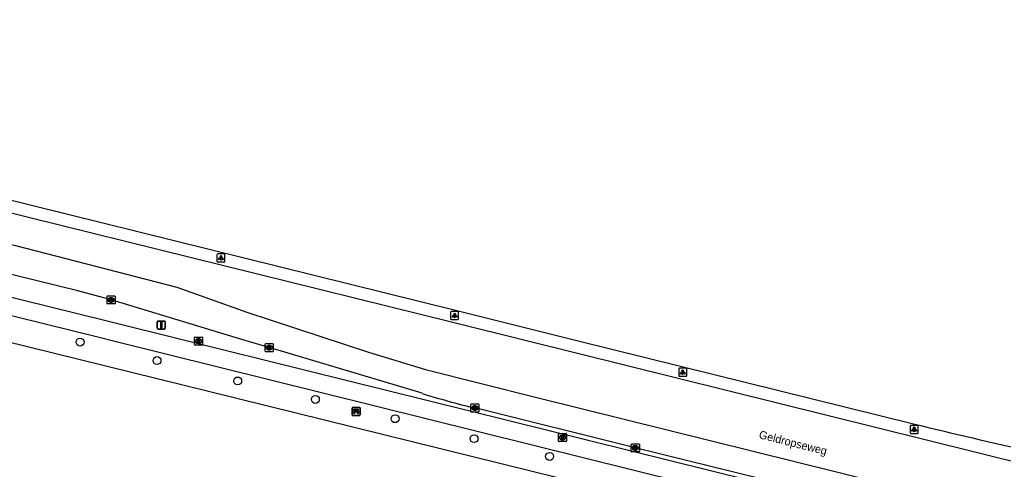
# Model space of a CAD drawing. Extents: x 162074 to 163034, y 381824 to 382557.
# Drawn here: x 162851.4 to 162973.2, y 382484.1 to 382539.8 of the extents above; entities that cross this region are included whole.
import ezdxf

# ---------------------------------------------------------------- set-up
doc = ezdxf.new("R2010")
doc.units = 0
for name, color, linetype in [('IMGEO_Bank', 7, 'Continuous'), ('IMGEO_Boom', 7, 'Continuous'), ('IMGEO_Fietspad_gesloten', 7, 'Continuous'), ('IMGEO_Kolk', 7, 'Continuous'), ('IMGEO_Lichtpunt', 7, 'Continuous'), ('IMGEO_Openbare_ruimte_label', 7, 'Continuous'), ('IMGEO_OVBaan_gesloten', 7, 'Continuous'), ('IMGEO_Rijbaan_lokaal_gesloten', 7, 'Continuous'), ('IMGEO_Rioolput', 7, 'Continuous'), ('IMGEO_Verkeersbordpaal', 7, 'Continuous'), ('IMGEO_Voetpad_open', 7, 'Continuous')]:
    doc.layers.add(name, color=color, linetype=linetype)

msp = doc.modelspace()

# ---------------------------------------------------------------- linework, layer by layer
at = {"layer": 'IMGEO_Bank'}
for p, q in [((162892.55, 382490.81), (162892.55, 382491.65)), ((162892.55, 382491.65), (162892.55, 382490.81)), ((162892.63, 382491.74), (162893.47, 382491.74)), ((162893.47, 382491.74), (162892.63, 382491.74)), ((162892.86, 382491.24), (162892.86, 382491.35)), ((162893.25, 382491.14), (162892.86, 382491.14)), ((162892.9, 382491.35), (162892.9, 382491.24)), ((162893.19, 382491.36), (162892.91, 382491.36)), ((162892.91, 382491.24), (162893.19, 382491.24)), ((162893.2, 382491.24), (162893.2, 382491.35)), ((162893.24, 382491.35), (162893.24, 382491.24)), ((162893.55, 382491.66), (162893.55, 382490.82)), ((162893.55, 382490.82), (162893.55, 382491.66)), ((162893.48, 382490.74), (162892.64, 382490.74)), ((162892.64, 382490.74), (162893.48, 382490.74))]:
    msp.add_line(p, q, dxfattribs=at)
for points in [[(162892.8, 382491.14), (162892.66, 382491.14), (162892.77, 382491.24), (162892.85, 382491.24)], [(162892.85, 382491.36), (162892.77, 382491.36), (162892.77, 382491.52), (162893.33, 382491.52), (162893.33, 382491.36), (162893.25, 382491.36)], [(162892.85, 382491.13), (162892.85, 382490.92), (162892.81, 382490.92), (162892.81, 382491.13)], [(162893.25, 382491.24), (162893.33, 382491.24), (162893.44, 382491.14), (162893.31, 382491.14)], [(162893.3, 382491.13), (162893.3, 382490.92), (162893.26, 382490.92), (162893.26, 382491.13)]]:
    msp.add_lwpolyline(points, dxfattribs=at)
for centre, radius, start, end in [((162892.63, 382491.66), 0.0779, 92.4484, 184.2845), ((162892.63, 382491.66), 0.0779, 92.4484, 184.2845), ((162892.8, 382491.13), 0.00671, 2.8957, 87.1043), ((162892.85, 382491.35), 0.00671, 2.8957, 87.1043), ((162892.85, 382491.24), 0.00671, 272.8957, 357.1043), ((162892.86, 382491.13), 0.00671, 92.8957, 177.1043), ((162892.91, 382491.35), 0.00671, 92.8957, 177.1043), ((162892.91, 382491.24), 0.00671, 182.8957, 267.1043), ((162893.19, 382491.35), 0.00671, 2.8957, 87.1043), ((162893.19, 382491.24), 0.00671, 272.8957, 357.1043), ((162893.25, 382491.35), 0.00671, 92.8957, 177.1043), ((162893.25, 382491.24), 0.00671, 182.8957, 267.1043), ((162893.25, 382491.13), 0.00671, 2.8957, 87.1043), ((162893.31, 382491.13), 0.00671, 92.8957, 177.1043), ((162893.47, 382491.66), 0.0779, 2.4484, 94.2845), ((162893.47, 382491.66), 0.0779, 2.4484, 94.2845), ((162892.63, 382490.82), 0.0779, 182.4484, 274.2845), ((162892.63, 382490.82), 0.0779, 182.4484, 274.2845), ((162893.47, 382490.82), 0.0779, 272.4484, 4.2845), ((162893.47, 382490.82), 0.0779, 272.4484, 4.2845)]:
    msp.add_arc(centre, radius, start, end, dxfattribs=at)
at = {"layer": 'IMGEO_Boom'}
for centre in [(162858.87, 382499.83), (162868.4, 382497.54), (162878.39, 382495.01), (162888.01, 382492.72), (162897.88, 382490.33), (162907.66, 382487.86), (162917.02, 382485.66)]:
    msp.add_circle(centre, 0.489, dxfattribs=at)
at = {"layer": 'IMGEO_Fietspad_gesloten'}
for points in [[(162966.9, 382476.42), (162872, 382500), (162862.04, 382502.47), (162788.84, 382520.57), (162745.81, 382531.21)], [(162746.61, 382528.78), (162788.34, 382518.46), (162861.41, 382500.4), (162863.01, 382500), (162966.21, 382474.32)]]:
    msp.add_lwpolyline(points, dxfattribs=at)
at = {"layer": 'IMGEO_Kolk'}
for p, q in [((162862.21, 382504.62), (162862.21, 382505.47)), ((162862.28, 382505.55), (162863.13, 382505.55)), ((162863.13, 382504.55), (162862.28, 382504.55)), ((162862.69, 382505.33), (162862.72, 382505.33)), ((162862.72, 382504.77), (162862.69, 382504.77)), ((162863.21, 382505.47), (162863.21, 382504.62)), ((162881.8, 382498.71), (162881.8, 382499.57)), ((162881.87, 382499.64), (162882.72, 382499.64)), ((162882.8, 382499.57), (162882.8, 382498.71)), ((162882.72, 382498.64), (162881.87, 382498.64)), ((162882.28, 382499.42), (162882.31, 382499.42)), ((162882.31, 382498.86), (162882.28, 382498.86)), ((162907.27, 382491.23), (162907.27, 382492.09)), ((162907.34, 382492.16), (162908.19, 382492.16)), ((162908.19, 382491.16), (162907.34, 382491.16)), ((162907.78, 382491.38), (162907.75, 382491.38)), ((162907.76, 382491.94), (162907.78, 382491.94)), ((162908.27, 382492.09), (162908.27, 382491.23)), ((162927.14, 382486.28), (162927.14, 382487.14)), ((162927.21, 382487.21), (162928.06, 382487.21)), ((162928.06, 382486.21), (162927.21, 382486.21)), ((162927.65, 382486.43), (162927.62, 382486.43)), ((162927.63, 382486.99), (162927.65, 382486.99)), ((162928.14, 382487.14), (162928.14, 382486.28))]:
    msp.add_line(p, q, dxfattribs=at)
for points in [[(162862.21, 382504.62), (162862.21, 382505.47)], [(162862.28, 382505.55), (162863.13, 382505.55)], [(162863.13, 382504.55), (162862.28, 382504.55)], [(162862.53, 382505.25), (162862.65, 382505.25), (162862.65, 382505.1), (162862.78, 382505.25), (162862.94, 382505.25), (162862.8, 382505.1), (162862.95, 382504.85), (162862.8, 382504.85), (162862.71, 382505.01), (162862.65, 382504.95), (162862.65, 382504.85), (162862.53, 382504.85), (162862.53, 382505.25)], [(162863.21, 382505.47), (162863.21, 382504.62)], [(162881.8, 382498.71), (162881.8, 382499.57)], [(162881.87, 382499.64), (162882.72, 382499.64)], [(162882.8, 382499.57), (162882.8, 382498.71)], [(162882.72, 382498.64), (162881.87, 382498.64)], [(162882.12, 382499.34), (162882.24, 382499.34), (162882.24, 382499.19), (162882.37, 382499.34), (162882.53, 382499.34), (162882.39, 382499.19), (162882.54, 382498.94), (162882.39, 382498.94), (162882.3, 382499.11), (162882.24, 382499.04), (162882.24, 382498.94), (162882.12, 382498.94), (162882.12, 382499.34)], [(162907.27, 382491.23), (162907.27, 382492.09)], [(162907.34, 382492.16), (162908.19, 382492.16)], [(162908.19, 382491.16), (162907.34, 382491.16)], [(162907.59, 382491.86), (162907.71, 382491.86), (162907.71, 382491.71), (162907.84, 382491.86), (162908.01, 382491.86), (162907.86, 382491.71), (162908.01, 382491.46), (162907.86, 382491.46), (162907.78, 382491.63), (162907.71, 382491.56), (162907.71, 382491.46), (162907.59, 382491.46), (162907.59, 382491.86)], [(162908.27, 382492.09), (162908.27, 382491.23)], [(162927.14, 382486.28), (162927.14, 382487.14)], [(162927.21, 382487.21), (162928.06, 382487.21)], [(162928.06, 382486.21), (162927.21, 382486.21)], [(162927.46, 382486.91), (162927.58, 382486.91), (162927.58, 382486.76), (162927.71, 382486.91), (162927.88, 382486.91), (162927.73, 382486.76), (162927.88, 382486.51), (162927.73, 382486.51), (162927.65, 382486.68), (162927.58, 382486.61), (162927.58, 382486.51), (162927.46, 382486.51), (162927.46, 382486.91)], [(162928.14, 382487.14), (162928.14, 382486.28)]]:
    msp.add_lwpolyline(points, dxfattribs=at)
for centre, start, end in [((162862.28, 382505.47), 91.552, 178.448), ((162862.28, 382505.47), 91.552, 178.448), ((162862.28, 382504.62), 181.552, 268.448), ((162862.28, 382504.62), 181.552, 268.448), ((162863.13, 382505.47), 1.552, 88.448), ((162863.13, 382505.47), 1.552, 88.448), ((162863.13, 382504.62), 271.552, 358.448), ((162863.13, 382504.62), 271.552, 358.448), ((162881.87, 382499.57), 91.552, 178.448), ((162881.87, 382499.57), 91.552, 178.448), ((162882.72, 382499.57), 1.552, 88.448), ((162882.72, 382499.57), 1.552, 88.448), ((162881.87, 382498.72), 181.552, 268.448), ((162881.87, 382498.72), 181.552, 268.448), ((162882.72, 382498.72), 271.552, 358.448), ((162882.72, 382498.72), 271.552, 358.448), ((162907.34, 382492.09), 91.552, 178.448), ((162907.34, 382492.09), 91.552, 178.448), ((162907.34, 382491.24), 181.552, 268.448), ((162907.34, 382491.24), 181.552, 268.448), ((162908.19, 382492.09), 1.552, 88.448), ((162908.19, 382492.09), 1.552, 88.448), ((162908.19, 382491.24), 271.552, 358.448), ((162908.19, 382491.24), 271.552, 358.448), ((162927.21, 382487.14), 91.552, 178.448), ((162927.21, 382487.14), 91.552, 178.448), ((162927.21, 382486.29), 181.552, 268.448), ((162927.21, 382486.29), 181.552, 268.448), ((162928.06, 382487.14), 1.552, 88.448), ((162928.06, 382487.14), 1.552, 88.448), ((162928.06, 382486.29), 271.552, 358.448), ((162928.06, 382486.29), 271.552, 358.448)]:
    msp.add_arc(centre, 0.0765, start, end, dxfattribs=at)
for centre, major_axis, ratio, start_param, end_param in [((162862.69, 382505.05), (-0.387, 0.002), 0.722429, 4.712389, 7.853982), ((162862.72, 382505.05), (-0.39, 0.002), 0.717154, 1.570796, 4.712389), ((162882.28, 382499.14), (-0.387, 0.002), 0.722429, 4.712389, 7.853982), ((162882.31, 382499.14), (-0.39, 0.002), 0.717154, 1.570796, 4.712389), ((162907.75, 382491.66), (-0.387, 0.002), 0.722429, 4.712389, 7.853982), ((162907.78, 382491.66), (-0.39, 0.002), 0.717154, 1.570796, 4.712389), ((162927.62, 382486.71), (-0.387, 0.002), 0.722429, 4.712389, 7.853982), ((162927.65, 382486.71), (-0.39, 0.002), 0.717154, 1.570796, 4.712389)]:
    msp.add_ellipse(centre, major_axis=major_axis, ratio=ratio, start_param=start_param, end_param=end_param, dxfattribs=at)
at = {"layer": 'IMGEO_Lichtpunt'}
for p, q in [((162875.81, 382510.66), (162875.81, 382509.86)), ((162875.81, 382510.66), (162875.81, 382509.86)), ((162876.72, 382510.76), (162875.91, 382510.76)), ((162876.72, 382510.76), (162875.91, 382510.76)), ((162876.81, 382509.86), (162876.81, 382510.66)), ((162876.81, 382509.86), (162876.81, 382510.66)), ((162875.91, 382509.76), (162876.72, 382509.76)), ((162875.91, 382509.76), (162876.72, 382509.76)), ((162904.76, 382503.52), (162904.76, 382502.72)), ((162904.76, 382503.52), (162904.76, 382502.72)), ((162905.66, 382503.62), (162904.85, 382503.62)), ((162905.66, 382503.62), (162904.85, 382503.62)), ((162905.75, 382502.72), (162905.75, 382503.52)), ((162905.75, 382502.72), (162905.75, 382503.52)), ((162904.85, 382502.62), (162905.66, 382502.62)), ((162904.85, 382502.62), (162905.66, 382502.62)), ((162933.01, 382496.49), (162933.01, 382495.69)), ((162933.01, 382496.49), (162933.01, 382495.69)), ((162933.92, 382496.59), (162933.11, 382496.59)), ((162933.92, 382496.59), (162933.11, 382496.59)), ((162934.01, 382495.69), (162934.01, 382496.49)), ((162934.01, 382495.69), (162934.01, 382496.49)), ((162933.11, 382495.59), (162933.92, 382495.59)), ((162933.11, 382495.59), (162933.92, 382495.59)), ((162961.68, 382489.41), (162961.68, 382488.61)), ((162961.68, 382489.41), (162961.68, 382488.61)), ((162962.58, 382489.51), (162961.77, 382489.51)), ((162962.58, 382489.51), (162961.77, 382489.51)), ((162962.67, 382488.61), (162962.67, 382489.41)), ((162962.67, 382488.61), (162962.67, 382489.41)), ((162961.77, 382488.51), (162962.58, 382488.51)), ((162961.77, 382488.51), (162962.58, 382488.51))]:
    msp.add_line(p, q, dxfattribs=at)
for points in [[(162876.19, 382510.33), (162876.23, 382510.3), (162876.04, 382510.04), (162876, 382510.07), (162876.19, 382510.33)], [(162876.29, 382510.28), (162876.34, 382510.28), (162876.34, 382509.96), (162876.29, 382509.96), (162876.29, 382510.28)], [(162876.4, 382510.3), (162876.44, 382510.33), (162876.62, 382510.06), (162876.59, 382510.04), (162876.4, 382510.3)], [(162905.13, 382503.19), (162905.17, 382503.16), (162904.98, 382502.9), (162904.94, 382502.93), (162905.13, 382503.19)], [(162905.23, 382503.14), (162905.28, 382503.14), (162905.28, 382502.82), (162905.23, 382502.82), (162905.23, 382503.14)], [(162905.34, 382503.16), (162905.38, 382503.19), (162905.57, 382502.92), (162905.53, 382502.9), (162905.34, 382503.16)], [(162933.39, 382496.16), (162933.43, 382496.13), (162933.24, 382495.87), (162933.2, 382495.89), (162933.39, 382496.16)], [(162933.49, 382496.11), (162933.54, 382496.11), (162933.54, 382495.79), (162933.49, 382495.79), (162933.49, 382496.11)], [(162933.6, 382496.13), (162933.64, 382496.16), (162933.83, 382495.89), (162933.79, 382495.87), (162933.6, 382496.13)], [(162962.05, 382489.08), (162962.09, 382489.05), (162961.9, 382488.79), (162961.86, 382488.82), (162962.05, 382489.08)], [(162962.15, 382489.03), (162962.2, 382489.03), (162962.2, 382488.71), (162962.15, 382488.71), (162962.15, 382489.03)], [(162962.26, 382489.05), (162962.3, 382489.08), (162962.49, 382488.81), (162962.45, 382488.79), (162962.26, 382489.05)]]:
    msp.add_lwpolyline(points, dxfattribs=at)
for centre in [(162876.31, 382510.46), (162905.26, 382503.32), (162933.51, 382496.29), (162962.18, 382489.21)]:
    msp.add_circle(centre, 0.0994, dxfattribs=at)
for centre, start, end in [((162875.91, 382510.66), 90, 180), ((162875.91, 382510.66), 90, 180), ((162876.72, 382510.66), 0, 90), ((162876.72, 382510.66), 0, 90), ((162875.91, 382509.86), 180, 270), ((162875.91, 382509.86), 180, 270), ((162876.72, 382509.86), 270, 0), ((162876.72, 382509.86), 270, 360), ((162904.85, 382503.52), 90, 180), ((162904.85, 382503.52), 90, 180), ((162905.66, 382503.52), 0, 90), ((162905.66, 382503.52), 0, 90), ((162904.85, 382502.72), 180, 270), ((162904.85, 382502.72), 180, 270), ((162905.66, 382502.72), 270, 0), ((162905.66, 382502.72), 270, 360), ((162933.11, 382496.49), 90, 180), ((162933.11, 382496.49), 90, 180), ((162933.92, 382496.49), 0, 90), ((162933.92, 382496.49), 0, 90), ((162933.11, 382495.69), 180, 270), ((162933.11, 382495.69), 180, 270), ((162933.92, 382495.69), 270, 0), ((162933.92, 382495.69), 270, 360), ((162961.77, 382489.41), 90, 180), ((162961.77, 382489.41), 90, 180), ((162961.77, 382488.61), 180, 270), ((162961.77, 382488.61), 180, 270), ((162962.58, 382489.41), 0, 90), ((162962.58, 382489.41), 0, 90), ((162962.58, 382488.61), 270, 0), ((162962.58, 382488.61), 270, 360)]:
    msp.add_arc(centre, 0.0946, start, end, dxfattribs=at)
at = {"layer": 'IMGEO_OVBaan_gesloten'}
for points in [[(162568.14, 382498.58), (162601.76, 382507.47), (162623.53, 382515.1), (162638.59, 382520.51), (162652.73, 382524.92), (162671.93, 382530.99), (162686.72, 382534.29), (162698.2, 382535.67), (162711.38, 382536.96), (162726.21, 382537.28), (162742.24, 382536.42), (162755.49, 382534.69), (162767.04, 382532.46), (162790.55, 382526.58), (162850.85, 382511.79), (162870.87, 382506.65), (162879.51, 382503.52), (162894.57, 382498.56), (162901.64, 382496.45), (162915.42, 382492.96), (163006.63, 382470.32), (163005.94, 382467.31)], [(162901.23, 382493.48), (162882.29, 382499.14), (162879.45, 382500), (162862.7, 382505.05), (162860.72, 382505.62), (162858.6, 382506.16), (162840.91, 382510.53), (162820.06, 382515.73), (162797.29, 382521.37), (162789.48, 382523.31), (162775.46, 382526.78)], [(163005.94, 382467.31), (163000, 382468.79), (162987.27, 382471.96), (162966.4, 382477.12), (162946.54, 382482.04), (162927.63, 382486.71), (162907.76, 382491.66)]]:
    msp.add_lwpolyline(points, dxfattribs=at)
msp.add_arc((162931.38, 382589.6), 100.75, 252.5818, 256.4414, dxfattribs=at)
at = {"layer": 'IMGEO_Rijbaan_lokaal_gesloten'}
for points in [[(162759.88, 382539.79), (162771.57, 382536.9), (162791.55, 382531.95), (162848.46, 382517.86), (162905.38, 382503.77), (162920.57, 382500), (162962.08, 382489.71)], [(162976.34, 382484.53), (162914.14, 382500), (162905.04, 382502.27), (162848.27, 382516.32), (162791.19, 382530.44), (162770.55, 382535.54)]]:
    msp.add_lwpolyline(points, dxfattribs=at)
msp.add_arc((163086.88, 382992.83), 518.37, 256.0687, 257.7353, dxfattribs=at)
at = {"layer": 'IMGEO_Rioolput'}
for p, q in [((162873.04, 382499.52), (162873.04, 382500.38)), ((162873.12, 382500.45), (162873.97, 382500.45)), ((162873.53, 382500.23), (162873.55, 382500.23)), ((162873.55, 382499.67), (162873.53, 382499.67)), ((162874.04, 382500.38), (162874.04, 382499.52)), ((162873.97, 382499.45), (162873.12, 382499.45)), ((162918.12, 382487.58), (162918.12, 382488.43)), ((162918.19, 382488.5), (162919.05, 382488.5)), ((162919.05, 382487.5), (162918.19, 382487.5)), ((162918.63, 382487.72), (162918.6, 382487.72)), ((162918.61, 382488.28), (162918.63, 382488.28)), ((162919.12, 382488.43), (162919.12, 382487.58))]:
    msp.add_line(p, q, dxfattribs=at)
for points in [[(162873.04, 382499.52), (162873.04, 382500.38)], [(162873.12, 382500.45), (162873.97, 382500.45)], [(162873.63, 382500.15), (162873.38, 382500.15), (162873.38, 382499.75)], [(162873.38, 382499.75), (162873.5, 382499.75), (162873.5, 382499.91), (162873.51, 382499.91)], [(162873.56, 382500.07), (162873.5, 382500.07), (162873.5, 382499.99)], [(162873.5, 382499.99), (162873.55, 382499.99)], [(162873.56, 382499.88), (162873.63, 382499.75), (162873.77, 382499.75), (162873.71, 382499.88)], [(162874.04, 382500.38), (162874.04, 382499.52)], [(162873.97, 382499.45), (162873.12, 382499.45)], [(162918.12, 382487.58), (162918.12, 382488.43)], [(162918.19, 382488.5), (162919.05, 382488.5)], [(162919.05, 382487.5), (162918.19, 382487.5)], [(162918.71, 382488.2), (162918.45, 382488.2), (162918.45, 382487.8)], [(162918.45, 382487.8), (162918.58, 382487.8), (162918.58, 382487.97), (162918.59, 382487.97)], [(162918.63, 382488.12), (162918.58, 382488.12), (162918.58, 382488.04)], [(162918.58, 382488.04), (162918.63, 382488.04)], [(162918.64, 382487.94), (162918.71, 382487.8), (162918.85, 382487.8), (162918.78, 382487.93)], [(162919.12, 382488.43), (162919.12, 382487.58)]]:
    msp.add_lwpolyline(points, dxfattribs=at)
for centre, radius, start, end in [((162873.12, 382500.37), 0.0765, 91.552, 178.448), ((162873.12, 382500.37), 0.0765, 91.552, 178.448), ((162873.51, 382499.86), 0.0533, 26.0293, 88.6989), ((162873.54, 382500.18), 0.19, 274.7715, 282.9687), ((162873.56, 382499.97), 0.0964, 77.0061, 93.1865), ((162873.58, 382500.03), 0.0378, 276.6634, 79.6772), ((162873.63, 382500.04), 0.109, 350.3612, 89.416), ((162873.63, 382500.04), 0.112, 277.5842, 350.9817), ((162873.61, 382499.82), 0.108, 29.5134, 73.7905), ((162873.97, 382500.37), 0.0765, 1.552, 88.448), ((162873.97, 382500.37), 0.0765, 1.552, 88.448), ((162873.12, 382499.52), 0.0765, 181.552, 268.448), ((162873.12, 382499.52), 0.0765, 181.552, 268.448), ((162873.97, 382499.52), 0.0765, 271.552, 358.448), ((162873.97, 382499.52), 0.0765, 271.552, 358.448), ((162918.19, 382488.43), 0.0765, 91.552, 178.448), ((162918.19, 382488.43), 0.0765, 91.552, 178.448), ((162918.19, 382487.58), 0.0765, 181.552, 268.448), ((162918.19, 382487.58), 0.0765, 181.552, 268.448), ((162918.59, 382487.91), 0.0533, 26.0293, 88.6989), ((162918.64, 382488.03), 0.0964, 77.0061, 93.1865), ((162918.62, 382488.23), 0.19, 274.7715, 282.9687), ((162918.65, 382488.08), 0.0378, 276.6634, 79.6772), ((162918.71, 382488.09), 0.109, 350.3612, 89.416), ((162918.7, 382488.09), 0.112, 277.5842, 350.9817), ((162918.69, 382487.88), 0.108, 29.5134, 73.7905), ((162919.04, 382488.43), 0.0765, 1.552, 88.448), ((162919.04, 382488.43), 0.0765, 1.552, 88.448), ((162919.04, 382487.58), 0.0765, 271.552, 358.448), ((162919.04, 382487.58), 0.0765, 271.552, 358.448)]:
    msp.add_arc(centre, radius, start, end, dxfattribs=at)
for centre, major_axis, ratio, start_param, end_param in [((162873.53, 382499.95), (-0.387, 0.002), 0.722429, 4.712389, 7.853982), ((162873.55, 382499.95), (-0.39, 0.002), 0.717154, 1.570796, 4.712389), ((162918.61, 382488), (-0.387, 0.002), 0.722429, 4.712389, 7.853982), ((162918.63, 382488), (-0.39, 0.002), 0.717154, 1.570796, 4.712389)]:
    msp.add_ellipse(centre, major_axis=major_axis, ratio=ratio, start_param=start_param, end_param=end_param, dxfattribs=at)
at = {"layer": 'IMGEO_Verkeersbordpaal'}
for p, q in [((162868.43, 382501.54), (162868.43, 382502.34)), ((162868.43, 382502.34), (162868.43, 382501.54)), ((162868.53, 382502.44), (162869.32, 382502.44)), ((162869.32, 382502.44), (162868.53, 382502.44)), ((162869.42, 382502.34), (162869.42, 382501.54)), ((162869.42, 382501.54), (162869.42, 382502.34)), ((162869.32, 382501.44), (162868.53, 382501.44)), ((162868.53, 382501.44), (162869.32, 382501.44))]:
    msp.add_line(p, q, dxfattribs=at)
msp.add_lwpolyline([(162868.85, 382502.32), (162869, 382502.32), (162869, 382501.57), (162868.85, 382501.57), (162868.85, 382502.32)], dxfattribs=at)
for centre, start, end in [((162868.53, 382502.34), 90, 180), ((162868.53, 382502.34), 90, 180), ((162869.32, 382502.34), 0, 90), ((162869.32, 382502.34), 360, 90), ((162868.53, 382501.54), 180, 270), ((162868.53, 382501.54), 180, 270), ((162869.32, 382501.54), 270, 0), ((162869.32, 382501.54), 270, 0)]:
    msp.add_arc(centre, 0.1, start, end, dxfattribs=at)
at = {"layer": 'IMGEO_Voetpad_open'}
msp.add_lwpolyline([(162967.15, 382470.66), (162955.76, 382473.62), (162946.4, 382475.97), (162921.87, 382482.05), (162874.77, 382493.71), (162849.34, 382500), (162787.6, 382515.27), (162760.74, 382521.91)], dxfattribs=at)

# ---------------------------------------------------------------- texts
at = {"layer": 'IMGEO_Openbare_ruimte_label'}
msp.add_text('Geldropseweg', height=1, rotation=345.8804, dxfattribs=at).set_placement((162942.87, 382487.92))

doc.saveas('drawing.dxf')
